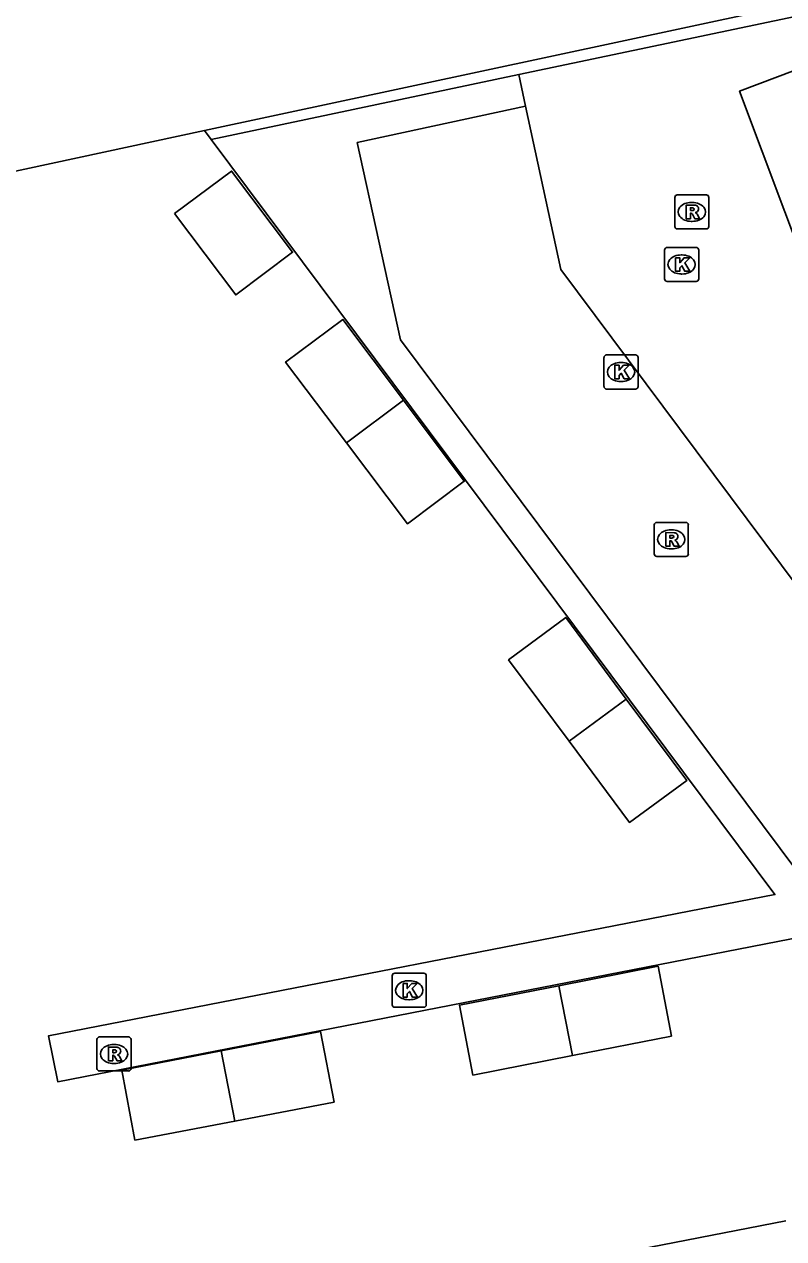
# Model space of a CAD drawing. Extents: x 162172 to 163187, y 382874 to 383684.
# Drawn here: x 163025.35 to 163047.65, y 383461.4 to 383497.07 of the extents above; entities that cross this region are included whole.
import ezdxf

# ---------------------------------------------------------------- set-up
doc = ezdxf.new("R2010")
doc.units = 0
for name, color, linetype in [('IMGEO_Erf', 7, 'Continuous'), ('IMGEO_Kolk', 7, 'Continuous'), ('IMGEO_Pand', 7, 'Continuous'), ('IMGEO_Parkeervlak_open', 7, 'Continuous'), ('IMGEO_Rijbaan_lokaal_open', 7, 'Continuous'), ('IMGEO_Rioolput', 7, 'Continuous'), ('IMGEO_Voetpad_open', 7, 'Continuous')]:
    doc.layers.add(name, color=color, linetype=linetype)

msp = doc.modelspace()

# ---------------------------------------------------------------- linework, layer by layer
at = {"layer": 'IMGEO_Erf'}
msp.add_lwpolyline([(163030.837, 383493.685), (163030.645, 383493.943)], dxfattribs=at)
at = {"layer": 'IMGEO_Kolk'}
for p, q in [((163044.228, 383490.512), (163045.08, 383490.512)), ((163044.153, 383489.586), (163044.153, 383490.438)), ((163044.641, 383490.292), (163044.666, 383490.292)), ((163045.154, 383490.438), (163045.154, 383489.586)), ((163045.08, 383489.512), (163044.228, 383489.512)), ((163044.664, 383489.732), (163044.639, 383489.732)), ((163042.449, 383487.354), (163043.301, 383487.354)), ((163042.374, 383486.428), (163042.374, 383487.28)), ((163042.862, 383487.134), (163042.887, 383487.134)), ((163043.375, 383487.28), (163043.375, 383486.428)), ((163042.885, 383486.574), (163042.86, 383486.574)), ((163043.301, 383486.354), (163042.449, 383486.354)), ((163036.154, 383468.269), (163036.154, 383469.121)), ((163036.229, 383469.195), (163037.081, 383469.195)), ((163037.155, 383469.121), (163037.155, 383468.269)), ((163036.642, 383468.975), (163036.667, 383468.975)), ((163036.665, 383468.415), (163036.64, 383468.415)), ((163037.081, 383468.195), (163036.229, 383468.195))]:
    msp.add_line(p, q, dxfattribs=at)
for points in [[(163044.228, 383490.512), (163045.08, 383490.512)], [(163044.153, 383489.586), (163044.153, 383490.438)], [(163044.474, 383490.212), (163044.597, 383490.212), (163044.597, 383490.061), (163044.727, 383490.212), (163044.891, 383490.212), (163044.745, 383490.061), (163044.898, 383489.812), (163044.746, 383489.812), (163044.661, 383489.976), (163044.597, 383489.909), (163044.597, 383489.812), (163044.474, 383489.812), (163044.474, 383490.212)], [(163045.154, 383490.438), (163045.154, 383489.586)], [(163045.08, 383489.512), (163044.228, 383489.512)], [(163042.449, 383487.354), (163043.301, 383487.354)], [(163042.374, 383486.428), (163042.374, 383487.28)], [(163042.695, 383487.054), (163042.818, 383487.054), (163042.818, 383486.903), (163042.948, 383487.054), (163043.112, 383487.054), (163042.966, 383486.903), (163043.119, 383486.654), (163042.967, 383486.654), (163042.882, 383486.818), (163042.818, 383486.751), (163042.818, 383486.654), (163042.695, 383486.654), (163042.695, 383487.054)], [(163043.375, 383487.28), (163043.375, 383486.428)], [(163043.301, 383486.354), (163042.449, 383486.354)], [(163036.154, 383468.269), (163036.154, 383469.121)], [(163036.229, 383469.195), (163037.081, 383469.195)], [(163037.155, 383469.121), (163037.155, 383468.269)], [(163036.475, 383468.895), (163036.598, 383468.895), (163036.598, 383468.744), (163036.728, 383468.895), (163036.892, 383468.895), (163036.746, 383468.744), (163036.899, 383468.495), (163036.747, 383468.495), (163036.662, 383468.659), (163036.598, 383468.592), (163036.598, 383468.495), (163036.475, 383468.495), (163036.475, 383468.895)], [(163037.081, 383468.195), (163036.229, 383468.195)]]:
    msp.add_lwpolyline(points, dxfattribs=at)
for centre, start, end in [((163044.23, 383490.436), 91.552, 178.448), ((163044.23, 383490.436), 91.552, 178.448), ((163045.078, 383490.436), 1.552, 88.448), ((163045.078, 383490.436), 1.552, 88.448), ((163044.23, 383489.588), 181.552, 268.448), ((163044.23, 383489.588), 181.552, 268.448), ((163045.078, 383489.588), 271.552, 358.448), ((163045.078, 383489.588), 271.552, 358.448), ((163042.451, 383487.278), 91.552, 178.448), ((163042.451, 383487.278), 91.552, 178.448), ((163043.299, 383487.278), 1.552, 88.448), ((163043.299, 383487.278), 1.552, 88.448), ((163042.451, 383486.43), 181.552, 268.448), ((163042.451, 383486.43), 181.552, 268.448), ((163043.299, 383486.43), 271.552, 358.448), ((163043.299, 383486.43), 271.552, 358.448), ((163036.231, 383469.119), 91.552, 178.448), ((163036.231, 383469.119), 91.552, 178.448), ((163037.079, 383469.119), 1.552, 88.448), ((163037.079, 383469.119), 1.552, 88.448), ((163036.231, 383468.271), 181.552, 268.448), ((163036.231, 383468.271), 181.552, 268.448), ((163037.079, 383468.271), 271.552, 358.448), ((163037.079, 383468.271), 271.552, 358.448)]:
    msp.add_arc(centre, 0.0765, start, end, dxfattribs=at)
for centre, major_axis, ratio, start_param, end_param in [((163044.64, 383490.012), (-0.387, 0.002), 0.722429, 4.712389, 7.853982), ((163044.665, 383490.012), (-0.39, 0.002), 0.717154, 1.570796, 4.712389), ((163042.861, 383486.854), (-0.387, 0.002), 0.722429, 4.712389, 7.853982), ((163042.886, 383486.854), (-0.39, 0.002), 0.717154, 1.570796, 4.712389), ((163036.641, 383468.695), (-0.387, 0.002), 0.722429, 4.712389, 7.853982), ((163036.666, 383468.695), (-0.39, 0.002), 0.717154, 1.570796, 4.712389)]:
    msp.add_ellipse(centre, major_axis=major_axis, ratio=ratio, start_param=start_param, end_param=end_param, dxfattribs=at)
at = {"layer": 'IMGEO_Pand'}
for points in [[(163029.767, 383491.508), (163031.441, 383492.757), (163033.231, 383490.371), (163031.562, 383489.12), (163029.767, 383491.508)], [(163034.816, 383484.769), (163033.027, 383487.147), (163034.71, 383488.395), (163036.487, 383486.026)], [(163036.487, 383486.026), (163038.273, 383483.645), (163036.605, 383482.391), (163034.816, 383484.769)], [(163036.487, 383486.026), (163034.816, 383484.769)], [(163041.351, 383476.006), (163039.574, 383478.397), (163041.249, 383479.643), (163043.026, 383477.248)], [(163043.026, 383477.248), (163044.802, 383474.853), (163043.119, 383473.625), (163041.351, 383476.006)], [(163043.026, 383477.248), (163041.351, 383476.006)], [(163041.046, 383468.826), (163043.962, 383469.399), (163044.356, 383467.346), (163041.449, 383466.775)], [(163041.449, 383466.775), (163038.527, 383466.201), (163038.13, 383468.254), (163041.046, 383468.826)], [(163041.046, 383468.826), (163041.449, 383466.775)], [(163031.132, 383466.914), (163034.05, 383467.484), (163034.448, 383465.411), (163031.535, 383464.853)], [(163031.535, 383464.853), (163028.601, 383464.291), (163028.214, 383466.343), (163031.132, 383466.914)], [(163031.132, 383466.914), (163031.535, 383464.853)], [(163042.638, 383460.934), (163047.716, 383461.922)]]:
    msp.add_lwpolyline(points, dxfattribs=at)
at = {"layer": 'IMGEO_Parkeervlak_open'}
for points in [[(163030.645, 383493.943), (163017.898, 383491.204), (163015.007, 383490.927), (163013.308, 383490.073), (163005.56, 383505.82), (163005.449, 383505.767)], [(163030.645, 383493.943), (163051.005, 383498.317), (163051.077, 383498.115), (163060.691, 383502.792)]]:
    msp.add_lwpolyline(points, dxfattribs=at)
at = {"layer": 'IMGEO_Rijbaan_lokaal_open'}
for points in [[(163051.099, 383496.896), (163050.738, 383497.888), (163039.873, 383495.593)], [(163052.766, 383492.316), (163064.413, 383476.925), (163060.42, 383473.912), (163048.351, 383489.786), (163046.356, 383495.105), (163051.099, 383496.896)], [(163040.073, 383494.662), (163039.873, 383495.593)], [(163052.565, 383474.505), (163041.102, 383489.862), (163040.073, 383494.662)]]:
    msp.add_lwpolyline(points, dxfattribs=at)
at = {"layer": 'IMGEO_Rioolput'}
for p, q in [((163044.452, 383491.131), (163044.452, 383491.983)), ((163044.527, 383492.057), (163045.379, 383492.057)), ((163045.453, 383491.983), (163045.453, 383491.131)), ((163044.94, 383491.837), (163044.965, 383491.837)), ((163044.963, 383491.277), (163044.938, 383491.277)), ((163045.379, 383491.057), (163044.527, 383491.057)), ((163043.849, 383481.51), (163043.849, 383482.362)), ((163043.924, 383482.436), (163044.776, 383482.436)), ((163044.85, 383482.362), (163044.85, 383481.51)), ((163044.337, 383482.216), (163044.362, 383482.216)), ((163044.36, 383481.656), (163044.335, 383481.656)), ((163044.776, 383481.436), (163043.924, 383481.436)), ((163027.562, 383467.322), (163028.414, 383467.322)), ((163027.487, 383466.396), (163027.487, 383467.248)), ((163027.975, 383467.102), (163028, 383467.102)), ((163028.488, 383467.248), (163028.488, 383466.396)), ((163028.414, 383466.322), (163027.562, 383466.322)), ((163027.998, 383466.542), (163027.973, 383466.542))]:
    msp.add_line(p, q, dxfattribs=at)
for points in [[(163044.452, 383491.131), (163044.452, 383491.983)], [(163044.527, 383492.057), (163045.379, 383492.057)], [(163045.453, 383491.983), (163045.453, 383491.131)], [(163045.041, 383491.755), (163044.789, 383491.757), (163044.789, 383491.357)], [(163044.967, 383491.676), (163044.913, 383491.676), (163044.913, 383491.595)], [(163044.913, 383491.595), (163044.965, 383491.595)], [(163044.789, 383491.357), (163044.913, 383491.357), (163044.913, 383491.519), (163044.924, 383491.519)], [(163044.971, 383491.49), (163045.042, 383491.357), (163045.182, 383491.357), (163045.117, 383491.483)], [(163045.379, 383491.057), (163044.527, 383491.057)], [(163043.849, 383481.51), (163043.849, 383482.362)], [(163043.924, 383482.436), (163044.776, 383482.436)], [(163044.85, 383482.362), (163044.85, 383481.51)], [(163044.438, 383482.134), (163044.186, 383482.136), (163044.186, 383481.736)], [(163044.364, 383482.055), (163044.31, 383482.055), (163044.31, 383481.974)], [(163044.31, 383481.974), (163044.362, 383481.974)], [(163044.186, 383481.736), (163044.31, 383481.736), (163044.31, 383481.898), (163044.321, 383481.898)], [(163044.368, 383481.869), (163044.439, 383481.736), (163044.579, 383481.736), (163044.514, 383481.862)], [(163044.776, 383481.436), (163043.924, 383481.436)], [(163027.562, 383467.322), (163028.414, 383467.322)], [(163027.487, 383466.396), (163027.487, 383467.248)], [(163028.076, 383467.02), (163027.824, 383467.022), (163027.824, 383466.622)], [(163028.488, 383467.248), (163028.488, 383466.396)], [(163027.824, 383466.622), (163027.948, 383466.622), (163027.948, 383466.784), (163027.959, 383466.784)], [(163028.002, 383466.941), (163027.948, 383466.941), (163027.948, 383466.86)], [(163027.948, 383466.86), (163028, 383466.86)], [(163028.006, 383466.755), (163028.077, 383466.622), (163028.217, 383466.622), (163028.152, 383466.748)], [(163028.414, 383466.322), (163027.562, 383466.322)]]:
    msp.add_lwpolyline(points, dxfattribs=at)
for centre, radius, start, end in [((163044.529, 383491.981), 0.0765, 91.552, 178.448), ((163044.529, 383491.981), 0.0765, 91.552, 178.448), ((163045.377, 383491.981), 0.0765, 1.552, 88.448), ((163045.377, 383491.981), 0.0765, 1.552, 88.448), ((163044.949, 383491.784), 0.19, 274.7715, 282.9687), ((163044.973, 383491.58), 0.0964, 77.0061, 93.1865), ((163044.987, 383491.637), 0.0378, 276.6634, 79.6772), ((163045.04, 383491.645), 0.109, 350.3612, 89.416), ((163045.038, 383491.645), 0.112, 277.5842, 350.9817), ((163044.923, 383491.466), 0.0533, 26.0293, 88.6989), ((163045.022, 383491.43), 0.108, 29.5134, 73.7905), ((163044.529, 383491.133), 0.0765, 181.552, 268.448), ((163044.529, 383491.133), 0.0765, 181.552, 268.448), ((163045.377, 383491.133), 0.0765, 271.552, 358.448), ((163045.377, 383491.133), 0.0765, 271.552, 358.448), ((163043.926, 383482.36), 0.0765, 91.552, 178.448), ((163043.926, 383482.36), 0.0765, 91.552, 178.448), ((163044.774, 383482.36), 0.0765, 1.552, 88.448), ((163044.774, 383482.36), 0.0765, 1.552, 88.448), ((163044.346, 383482.163), 0.19, 274.7715, 282.9687), ((163044.37, 383481.959), 0.0964, 77.0061, 93.1865), ((163044.384, 383482.016), 0.0378, 276.6634, 79.6772), ((163044.437, 383482.024), 0.109, 350.3612, 89.416), ((163044.435, 383482.024), 0.112, 277.5842, 350.9817), ((163044.32, 383481.845), 0.0533, 26.0293, 88.6989), ((163044.419, 383481.809), 0.108, 29.5134, 73.7905), ((163043.926, 383481.512), 0.0765, 181.552, 268.448), ((163043.926, 383481.512), 0.0765, 181.552, 268.448), ((163044.774, 383481.512), 0.0765, 271.552, 358.448), ((163044.774, 383481.512), 0.0765, 271.552, 358.448), ((163027.564, 383467.246), 0.0765, 91.552, 178.448), ((163027.564, 383467.246), 0.0765, 91.552, 178.448), ((163028.412, 383467.246), 0.0765, 1.552, 88.448), ((163028.412, 383467.246), 0.0765, 1.552, 88.448), ((163028.075, 383466.91), 0.109, 350.3612, 89.416), ((163027.958, 383466.731), 0.0533, 26.0293, 88.6989), ((163027.984, 383467.049), 0.19, 274.7715, 282.9687), ((163028.008, 383466.845), 0.0964, 77.0061, 93.1865), ((163028.022, 383466.902), 0.0378, 276.6634, 79.6772), ((163028.073, 383466.91), 0.112, 277.5842, 350.9817), ((163028.057, 383466.695), 0.108, 29.5134, 73.7905), ((163027.564, 383466.398), 0.0765, 181.552, 268.448), ((163027.564, 383466.398), 0.0765, 181.552, 268.448), ((163028.412, 383466.398), 0.0765, 271.552, 358.448), ((163028.412, 383466.398), 0.0765, 271.552, 358.448)]:
    msp.add_arc(centre, radius, start, end, dxfattribs=at)
for centre, major_axis, ratio, start_param, end_param in [((163044.939, 383491.557), (-0.387, 0.002), 0.722429, 4.712389, 7.853982), ((163044.964, 383491.557), (-0.39, 0.002), 0.717154, 1.570796, 4.712389), ((163044.336, 383481.936), (-0.387, 0.002), 0.722429, 4.712389, 7.853982), ((163044.361, 383481.936), (-0.39, 0.002), 0.717154, 1.570796, 4.712389), ((163027.974, 383466.822), (-0.387, 0.002), 0.722429, 4.712389, 7.853982), ((163027.999, 383466.822), (-0.39, 0.002), 0.717154, 1.570796, 4.712389)]:
    msp.add_ellipse(centre, major_axis=major_axis, ratio=ratio, start_param=start_param, end_param=end_param, dxfattribs=at)
at = {"layer": 'IMGEO_Voetpad_open'}
for points in [[(163039.873, 383495.593), (163030.837, 383493.685)], [(163040.073, 383494.662), (163035.127, 383493.593), (163036.4, 383487.798), (163048.552, 383471.507), (163052.565, 383474.505)], [(163055.165, 383471.624), (163026.337, 383466.007), (163026.061, 383467.35), (163047.394, 383471.506), (163030.837, 383493.685)]]:
    msp.add_lwpolyline(points, dxfattribs=at)

doc.saveas('drawing.dxf')
